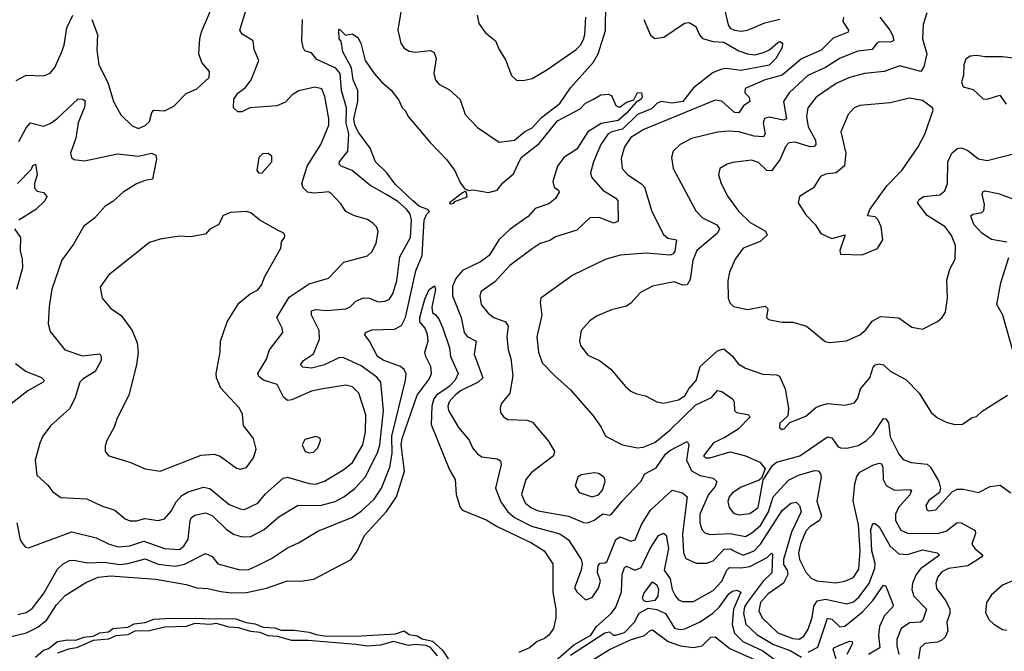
# Model space of a CAD drawing. Extents: x 1443846 to 1577407, y 839182 to 927291.
# Tile 335 of 535: x 1527224 to 1531784, y 868600 to 871523. Entities that reach past the tile are written whole.
import ezdxf

# ---------------------------------------------------------------- set-up
doc = ezdxf.new("R2010")
doc.units = 0

msp = doc.modelspace()

# ---------------------------------------------------------------- linework, layer by layer
at = {"layer": '0CON20XD'}
for points in [[(1529002.6, 871645), (1528975.8, 871475), (1528988.8, 871415), (1529005, 871391.2), (1529028.3, 871378.3), (1529055, 871373.8), (1529125, 871380), (1529142.8, 871372.8), (1529152.3, 871345), (1529142.2, 871275), (1529150, 871245), (1529165.5, 871225.5), (1529215, 871198.8), (1529264.5, 871154.5), (1529287.1, 871085), (1529345, 871024), (1529445, 870957.1), (1529515, 870966.2), (1529563.8, 871006.2), (1529597.2, 871022.8), (1529640.1, 871069.9), (1529725.4, 871135), (1529775, 871207.8), (1529880.5, 871325), (1529903.4, 871365), (1529936.3, 871473.7), (1529938, 871602)], [(1527220.6, 870959.4), (1527255, 871023.1), (1527275, 871045.6), (1527335, 871030.6), (1527365, 871042.4), (1527396.1, 871065), (1527495, 871157.1), (1527516.1, 871156.1), (1527528, 871148), (1527525, 871118.8), (1527494.7, 871045.3), (1527484.7, 870975), (1527460, 870905), (1527464.4, 870885), (1527475, 870876.9), (1527525, 870869.6), (1527676.9, 870903.1), (1527775, 870892.3), (1527835, 870905.6), (1527855, 870896.2), (1527857.6, 870877.6), (1527840, 870785), (1527805, 870779.2), (1527765, 870763.1), (1527704, 870725), (1527655, 870681.4), (1527619.8, 870660.2), (1527570, 870605), (1527521.7, 870568.3), (1527472.9, 870485), (1527419.8, 870410.2), (1527373.3, 870276.7), (1527360.4, 870195), (1527356.5, 870115), (1527365, 870080), (1527434, 869995), (1527515, 869967.6), (1527595, 869977.1), (1527602.2, 869965), (1527602.3, 869945), (1527573.8, 869895), (1527518.6, 869861.4), (1527502.5, 869845), (1527480.6, 869775), (1527456.9, 869723.1), (1527367, 869643), (1527332.2, 869595), (1527316.8, 869563.2), (1527295.7, 869485), (1527304, 869415), (1527355, 869368.6), (1527377.8, 869337.8), (1527415, 869311.1), (1527535, 869305.5), (1527602.4, 869272.4), (1527665, 869253.5), (1527712.9, 869212.9), (1527735, 869203.6), (1527765, 869203.1), (1527803.8, 869213.8), (1527865, 869205.4), (1527895, 869212.2), (1527925, 869247.8), (1527948.3, 869291.7), (1527975, 869320.8), (1528005, 869338.4), (1528075, 869359.7), (1528105, 869353.9), (1528195, 869278.8), (1528245, 869258.5), (1528265, 869256.4), (1528326.9, 869285), (1528362.2, 869327.8), (1528445, 869401.5), (1528465, 869405.4), (1528565, 869376.2), (1528595, 869373.8), (1528635, 869386.7), (1528725, 869441.2), (1528765, 869473.8), (1528812.5, 869555), (1528826, 869615), (1528827.4, 869695), (1528794.7, 869794.7), (1528765, 869823.1), (1528735, 869832.2), (1528627.5, 869815), (1528575, 869803.9), (1528485, 869763.4), (1528465, 869760.4), (1528445.3, 869775.3), (1528417.3, 869835), (1528353.1, 869855), (1528331.5, 869871.5), (1528326.4, 869885), (1528367.6, 869952.4), (1528381.1, 869995), (1528443.1, 870075), (1528440, 870095), (1528415.5, 870145), (1528471.6, 870238.4), (1528565, 870300.4), (1528655, 870327.1), (1528725, 870400.6), (1528835, 870430.8), (1528855, 870448.8), (1528875, 870486.7), (1528884.3, 870545), (1528875.8, 870565), (1528860.6, 870580.6), (1528835, 870598.1), (1528775.4, 870615.4), (1528733.8, 870635), (1528711.7, 870671.7), (1528665, 870720), (1528655, 870726), (1528626.9, 870723.1), (1528585, 870719.7), (1528557.1, 870725), (1528536.8, 870745), (1528530.7, 870765), (1528555.2, 870845), (1528618.2, 870945), (1528655.2, 871034.8), (1528656.5, 871065), (1528638, 871168), (1528624, 871204), (1528591.2, 871211.2), (1528516.3, 871193.6), (1528485.6, 871175), (1528455, 871141.1), (1528415, 871124.5), (1528290, 871115), (1528253.6, 871096.4), (1528235, 871096.7), (1528214, 871115), (1528216.2, 871155), (1528235, 871183.3), (1528269.8, 871210.2), (1528296.9, 871245), (1528331.4, 871335), (1528310.8, 871385), (1528306, 871425), (1528255, 871456.2), (1528244.4, 871475), (1528281.1, 871595)], [(1530480.6, 871605), (1530505, 871498.8), (1530515, 871483.5), (1530533.8, 871475), (1530565, 871470.5), (1530595, 871475.3), (1530675, 871508.9), (1530745, 871525.2)], [(1527207.9, 871242.1), (1527255, 871265.8), (1527335.8, 871264.2), (1527365, 871276), (1527387.4, 871302.6), (1527418.2, 871371.8), (1527430.6, 871405), (1527443.2, 871485), (1527469.8, 871545)], [(1527558.1, 871525), (1527584.7, 871455), (1527581.9, 871381.9), (1527590, 871315), (1527632.8, 871232.8), (1527658.1, 871145), (1527693.1, 871083.1), (1527745, 871032.5), (1527775, 871019.1), (1527805, 871033.8), (1527825, 871052.2), (1527836.2, 871093.8), (1527845, 871104.3), (1527895, 871101.1), (1527937.4, 871122.6), (1527995, 871181.4), (1528045, 871203.6), (1528101.8, 871255), (1528103, 871283), (1528067.5, 871325), (1528054.6, 871365), (1528058.5, 871435), (1528066.7, 871466.7), (1528112.3, 871575)], [(1529342.2, 871545), (1529350.8, 871505), (1529382, 871462), (1529427.1, 871425), (1529444, 871385), (1529475.8, 871335), (1529502, 871265), (1529525, 871244), (1529555, 871241.4), (1529598.1, 871251.9), (1529665, 871290.9), (1529801.8, 871385), (1529821.6, 871405), (1529835, 871431.4), (1529841.7, 871455), (1529845.3, 871535)], [(1531424.5, 871555.5), (1531408.7, 871501.3), (1531405.4, 871435), (1531424.7, 871365), (1531411.3, 871305), (1531397, 871283), (1531300.2, 871309.8), (1531227.1, 871282.9), (1531136.2, 871273.8), (1531067.5, 871255), (1531005, 871227.4), (1530912.9, 871165), (1530874.7, 871115), (1530867.1, 871075), (1530875, 871028.1), (1530908.9, 870965), (1530911.2, 870945), (1530904, 870936), (1530884.7, 870935.3), (1530815, 870957.1), (1530786, 870954), (1530771.6, 870938.4), (1530744.8, 870875.2), (1530705, 870823.3), (1530684.8, 870824.8), (1530645, 870862.5), (1530613.4, 870873.4), (1530527.2, 870862.8), (1530500, 870855), (1530466.2, 870835), (1530460, 870805), (1530472.2, 870765), (1530503.6, 870705), (1530552.5, 870637.5), (1530606.6, 870585), (1530678, 870545), (1530686, 870526), (1530653, 870497), (1530574.8, 870465.2), (1530537.8, 870415), (1530511.1, 870355), (1530503.3, 870315), (1530505.7, 870235), (1530512.6, 870212.6), (1530530, 870195), (1530595, 870182.2), (1530676.6, 870196.6), (1530688.1, 870185), (1530682.9, 870145), (1530692.5, 870135), (1530755, 870123.1), (1530805, 870122.9), (1530867.5, 870105), (1530953.9, 870033.9), (1530975, 870028.8), (1531052.7, 870037.3), (1531115, 870064.5), (1531141.9, 870088.1), (1531171.7, 870128.3), (1531210.9, 870149.1), (1531295, 870142.5), (1531355, 870100.8), (1531405, 870091.2), (1531474.3, 870125.7), (1531496.2, 870145), (1531510.8, 870169.2), (1531521.4, 870235), (1531517.9, 870317.9), (1531531.7, 870368.3), (1531555.5, 870415), (1531557.6, 870477.6), (1531539.4, 870525), (1531509.5, 870565), (1531426.3, 870616.3), (1531382.5, 870675), (1531389.2, 870690.8), (1531409.2, 870705), (1531485, 870713.2), (1531508.9, 870731.1), (1531520.4, 870765), (1531521.9, 870865), (1531541.4, 870905), (1531565, 870926.6), (1531585, 870930.5), (1531615, 870918.4), (1531665, 870879.1), (1531705, 870871.8), (1531843.4, 870906.6)], [(1527210.6, 869195), (1527225.8, 869115.8), (1527235, 869100), (1527251.7, 869081.7), (1527265, 869078.8), (1527465, 869153.3), (1527578.8, 869125), (1527639.2, 869095), (1527682.5, 869082.5), (1527735, 869087.3), (1527799.8, 869109.8), (1527895, 869074.8), (1527965, 869070.4), (1527985, 869086.4), (1528005, 869118.1), (1528013.9, 869205), (1528020.3, 869219.7), (1528035, 869230), (1528085, 869240), (1528115, 869228.9), (1528180.8, 869165), (1528215, 869141.6), (1528255, 869129.4), (1528295, 869130.3), (1528356.1, 869163.9), (1528425, 869222.3), (1528513.7, 869276.3), (1528615, 869275.3), (1528685, 869293.2), (1528725.5, 869315), (1528776.6, 869353.4), (1528824.2, 869405), (1528881.9, 869518.1), (1528891.4, 869555), (1528909.3, 869715), (1528896, 869845), (1528878.5, 869868.5), (1528805, 869921.1), (1528725, 869958.7), (1528705, 869959.4), (1528635, 869925.6), (1528575, 869911), (1528535, 869914.6), (1528524.4, 869925), (1528538.5, 869945), (1528585, 869976.9), (1528611.9, 870045), (1528611.4, 870085), (1528575.4, 870155), (1528575, 870175.5), (1528595, 870182.4), (1528645, 870177.6), (1528735, 870184.7), (1528755, 870194.6), (1528780.2, 870219.8), (1528815.6, 870235.6), (1528844.6, 870234.6), (1528885, 870216.7), (1528915, 870220.4), (1528935, 870228.5), (1528952.5, 870255), (1528971.4, 870315), (1528984.8, 870425.2), (1529034.3, 870515.7), (1529038.7, 870595), (1529033.1, 870623.1), (1529015.8, 870645.8), (1528975, 870681.1), (1528925, 870711.9), (1528845, 870756.9), (1528764.6, 870825), (1528712.9, 870845), (1528703.6, 870855), (1528705.4, 870865), (1528743.2, 870915), (1528749, 870995), (1528736.6, 871045), (1528737.1, 871115), (1528714.9, 871194.9), (1528708.2, 871275), (1528688.3, 871298.3), (1528599.7, 871339.8), (1528575, 871370), (1528545, 871379.4), (1528536.8, 871395), (1528530.4, 871425), (1528533.9, 871523.9)], [(1530114, 871525), (1530145, 871452), (1530165, 871435.8), (1530207, 871443), (1530303.4, 871506.6), (1530325, 871511.1), (1530355, 871492.5), (1530372.9, 871452.9), (1530386.7, 871436.7), (1530435, 871422.4), (1530485, 871420.1), (1530555, 871379.4), (1530595, 871364.6), (1530629.1, 871360.9), (1530668.8, 871371.2), (1530696.3, 871383.6), (1530735, 871418.1), (1530745, 871422.9), (1530757.3, 871415), (1530754.4, 871395), (1530725, 871343.3), (1530695, 871312.4), (1530565, 871288), (1530495, 871298.2), (1530475.4, 871294.6), (1530435, 871279.4), (1530345, 871208.3), (1530295, 871145.4), (1530245, 871136.9), (1530195, 871144.1), (1530175, 871135.5), (1530149.3, 871110.7), (1530085, 871084.9), (1530015, 871016.7), (1529966.2, 871005), (1529950, 870995), (1529915.7, 870945), (1529881.1, 870865), (1529868, 870815), (1529872.3, 870795), (1529924.8, 870734.8), (1529985, 870697.8), (1529994.4, 870685), (1529995, 870590), (1529975, 870581.9), (1529908.1, 870608.1), (1529865, 870605.6), (1529805, 870548.9), (1529705, 870518.1), (1529678.6, 870501.4), (1529635, 870486.9), (1529597.4, 870462.6), (1529493.5, 870385), (1529425, 870309.5), (1529360.8, 870265), (1529354.3, 870245), (1529361.9, 870205), (1529394.3, 870165), (1529419.2, 870145), (1529474.5, 870125), (1529486.4, 870105), (1529480.8, 870055), (1529486.1, 869995), (1529498, 869955), (1529507.3, 869875), (1529494.4, 869795), (1529454.3, 869745), (1529448.6, 869725), (1529451.4, 869705), (1529464.2, 869685), (1529485, 869672.9), (1529575, 869669.1), (1529599.7, 869659.7), (1529672.6, 869572.6), (1529701.5, 869525), (1529696.9, 869505), (1529592.5, 869425), (1529568.8, 869395), (1529548.7, 869325), (1529565, 869287.1), (1529590.6, 869265), (1529625, 869250), (1529765, 869225.8), (1529835, 869195.9), (1529854.1, 869194.1), (1529885, 869205.9), (1529925, 869236.5), (1529955, 869229.3), (1529965, 869234), (1530014.8, 869295), (1530100.3, 869385), (1530119.2, 869420.9), (1530171.3, 869448.7), (1530215, 869512.4), (1530235, 869529.6), (1530315, 869571.5), (1530323.3, 869555), (1530312.6, 869485), (1530335.3, 869435.3), (1530375, 869413), (1530435, 869401.1), (1530452, 869385), (1530445, 869362.1), (1530414.1, 869325.9), (1530373.5, 869235), (1530374.3, 869194.3), (1530383.5, 869163.5), (1530397.6, 869147.6), (1530420.4, 869140.4), (1530515, 869144.8), (1530585, 869131.7), (1530615, 869147.4), (1530655, 869182.4), (1530691.7, 869245), (1530713.8, 869315), (1530785, 869391.9), (1530831.4, 869415), (1530905, 869437.2), (1530922, 869435), (1530932.7, 869422.7), (1530936.2, 869405), (1530916.3, 869295), (1530937.7, 869225), (1530926.7, 869203.3), (1530885, 869177.6), (1530864.5, 869155), (1530839.7, 869095), (1530830.7, 869055), (1530834.8, 869025), (1530865.3, 868965.3), (1530888.9, 868938.9), (1530915, 868925.9), (1531003.5, 868916.5), (1531045, 868923.5), (1531085, 868941.8), (1531110, 868980), (1531116.1, 869065), (1531108.8, 869185), (1531083.8, 869296.2), (1531091, 869375), (1531101.4, 869408.6), (1531115, 869429.2), (1531175, 869460.7), (1531205, 869470.4), (1531215, 869468.1), (1531221.3, 869451.3), (1531223.3, 869395), (1531237, 869367), (1531275.6, 869345.6), (1531347.9, 869347.9), (1531354.4, 869344.4), (1531346.5, 869323.5), (1531293.3, 869265), (1531279.5, 869235), (1531280.5, 869205), (1531305, 869160.8), (1531335, 869146.7), (1531475, 869145.2), (1531514.8, 869155.2), (1531565, 869195.9), (1531583.8, 869195), (1531648.4, 869158.4), (1531650.9, 869145), (1531633.7, 869095), (1531647.8, 869075), (1531683.8, 869045), (1531678.5, 869035), (1531615, 868995.7), (1531525, 868982.6), (1531495, 868968.1), (1531475.9, 868945), (1531466.6, 868915), (1531470.4, 868890.4), (1531513.2, 868833.2), (1531531.6, 868795), (1531531.3, 868775), (1531517.7, 868735), (1531521.5, 868695), (1531510, 868665), (1531495, 868650.4), (1531475, 868641.4), (1531415, 868636.1), (1531393.5, 868615), (1531380.4, 868525)], [(1531038.7, 871535), (1531035.7, 871515.7), (1531062.2, 871475), (1531060, 871465), (1530991.8, 871438.2), (1530935, 871382.2), (1530845, 871342.1), (1530755, 871266.1), (1530677.1, 871245), (1530584.4, 871205), (1530581.9, 871185), (1530602.5, 871165), (1530605.6, 871145), (1530575.9, 871124.1), (1530555, 871092.2), (1530535, 871093.2), (1530475, 871146.2), (1530445, 871151.5), (1530114.3, 871015.7), (1530055, 870977.3), (1530025.5, 870935), (1530009.1, 870880.9), (1530014.4, 870835), (1530041.1, 870805), (1530104.1, 870764.1), (1530118.1, 870748.1), (1530152, 870635), (1530205, 870528.9), (1530225, 870512.1), (1530265.6, 870505), (1530257.7, 870452.3), (1530250.6, 870439.4), (1530236.7, 870433.3), (1530125, 870442.8), (1530005, 870432.7), (1529935, 870413.5), (1529785, 870340), (1529637.5, 870235), (1529634, 870215), (1529641.8, 870155), (1529618.5, 870055), (1529626.2, 869985), (1529643.8, 869935), (1529703.1, 869875), (1529775, 869809.2), (1529880.2, 869690.2), (1529917.6, 869637.6), (1529937.5, 869595), (1530015, 869555.8), (1530085, 869541.5), (1530111.2, 869545), (1530165, 869565.4), (1530235, 869624), (1530355, 869740.3), (1530427.8, 869775), (1530455, 869806.2), (1530475, 869802.1), (1530526.9, 869766.9), (1530533.3, 869753.3), (1530533.8, 869715), (1530543.3, 869705), (1530596.5, 869696.5), (1530606.2, 869685), (1530551.7, 869628.3), (1530490.3, 869589.7), (1530437.1, 869565), (1530391.2, 869505), (1530400, 869495), (1530420, 869495), (1530515, 869522.9), (1530584.6, 869504.6)], [(1531207.3, 871535), (1531254.1, 871475), (1531269.1, 871445), (1531271.1, 871425), (1531255, 871419.4), (1531205, 871420.7), (1531193.5, 871415), (1531172.5, 871385), (1531105, 871377.6), (1531022.9, 871345), (1530955, 871302.5), (1530874.6, 871265.4), (1530787.3, 871185), (1530761.6, 871145), (1530775.8, 871064.2), (1530761.5, 871058.5), (1530695, 871072.4), (1530673.4, 871066.6), (1530666.5, 871045), (1530675.8, 870995), (1530669.3, 870980.7), (1530625.7, 870984.3), (1530555, 871004.2), (1530505, 871007.8), (1530455, 871003.3), (1530335, 870973.3), (1530282.9, 870945), (1530251.1, 870915), (1530243.3, 870885), (1530250.5, 870835), (1530355, 870639.2), (1530386.7, 870606.7), (1530453.3, 870573.3), (1530464.6, 870555), (1530455.4, 870535), (1530360.4, 870455), (1530341.1, 870408.9), (1530329, 870321), (1530315, 870296.5), (1530295, 870293.9), (1530255, 870309.6), (1530155, 870289.6), (1530099.1, 870260.9), (1530055, 870210.8), (1530035, 870197.1), (1529965, 870180.8), (1529895, 870150.6), (1529865, 870128.6), (1529824.4, 870085), (1529816.7, 870035), (1529821.1, 870015), (1529855, 869970.6), (1529909.2, 869945), (1529962, 869905), (1530030, 869825), (1530055, 869804.4), (1530081.1, 869791.1), (1530122.8, 869782.8), (1530174.5, 869754.5), (1530205, 869748.1), (1530275, 869764.4), (1530305, 869782.9), (1530322.5, 869815), (1530357.5, 869852.5), (1530375, 869918.2), (1530455, 869990), (1530485, 870000), (1530525.8, 869965.8), (1530550.6, 869930.6), (1530585, 869909.8), (1530665, 869882.5), (1530729.5, 869879.5), (1530742.5, 869872.5), (1530768.5, 869815), (1530784.5, 869725), (1530780.8, 869689.2), (1530743.8, 869655), (1530742, 869635), (1530755, 869626.2), (1530765, 869628.8), (1530790.8, 869659.2), (1530865, 869688.6), (1530911.6, 869728.4), (1530931.9, 869738.1), (1530966.2, 869746.2), (1531045, 869738.9), (1531089.5, 869750.5), (1531105, 869772), (1531117.1, 869815), (1531160.8, 869865), (1531176.9, 869915), (1531186.2, 869925), (1531205, 869930.6), (1531225, 869925.6), (1531255, 869896), (1531327.2, 869857.2), (1531390, 869795), (1531445.6, 869705.6), (1531475, 869680), (1531515, 869660), (1531555, 869650), (1531589.7, 869650.3), (1531635, 869681.2), (1531655, 869686.7), (1531681.7, 869711.7), (1531798.8, 869785)], [(1527215, 868770), (1527255, 868778.7), (1527281.6, 868798.4), (1527334.2, 868865), (1527399.5, 868980.5), (1527425, 869003.9), (1527455, 869019.3), (1527475, 869021.3), (1527538.5, 869008.5), (1527615, 869012.2), (1527688.2, 869001.8), (1527725, 869005.5), (1527805, 869027), (1527865, 869003.2), (1527945, 868993.7), (1527987.3, 869002.7), (1528085, 869052), (1528115, 869038), (1528141.2, 869005), (1528243.5, 868976.5), (1528285, 868978.2), (1528325, 868996.2), (1528390.8, 869029.1), (1528465, 869078.8), (1528515, 869101.5), (1528604.3, 869155.7), (1528765, 869221.1), (1528805, 869248.1), (1528865, 869303.2), (1528899, 869355), (1528938.7, 869451.3), (1528949, 869515), (1528948.1, 869595), (1529011.4, 869855), (1529013.7, 869883.7), (1529004.4, 869904.4), (1528987.7, 869917.7), (1528911.2, 869945), (1528880.7, 869965), (1528844.6, 870035), (1528822.5, 870065), (1528825, 870075.5), (1528855, 870088.2), (1528959.9, 870090.1), (1528992.3, 870107.7), (1529011.1, 870145), (1529058.6, 870361.4), (1529087.6, 870432.4), (1529098, 870595), (1529108.2, 870621.8), (1529121.5, 870635), (1529114.6, 870644.6), (1529075, 870657.9), (1529044.4, 870684.4), (1528962.7, 870762.7), (1528925, 870814.3), (1528871.5, 870865), (1528847.9, 870927.9), (1528795, 870999.4), (1528776.1, 871035), (1528771.4, 871065), (1528789.4, 871145), (1528790.5, 871195), (1528768.1, 871245), (1528761, 871301), (1528720, 871375), (1528713.6, 871423.6), (1528704.3, 871435), (1528702.5, 871475), (1528705, 871480), (1528732.5, 871452.5), (1528765, 871457.5), (1528790.7, 871440.7), (1528804.1, 871414.1), (1528824.2, 871335), (1528865.7, 871275), (1528900, 871235), (1528945, 871197.5), (1528980.5, 871150.5), (1528995, 871115.8), (1529010.8, 871100.8), (1529023.8, 871075), (1529124.3, 870954.3), (1529202.8, 870875), (1529237.4, 870827.4), (1529265, 870766.5), (1529285, 870740), (1529303, 870733), (1529324.4, 870735.6), (1529395, 870724.1), (1529435, 870733.9), (1529461.7, 870768.3), (1529510.7, 870809.3), (1529546.8, 870885), (1529629.8, 870950.2), (1529714.4, 871055), (1529819.1, 871110.9), (1529845, 871136.7), (1529881.4, 871155)], [(1531886.8, 871336.8), (1531775, 871351.9), (1531695, 871351.2), (1531655, 871358), (1531625, 871354), (1531605, 871341.2), (1531595.7, 871315), (1531594.3, 871265.7), (1531586.2, 871235), (1531592.7, 871212.7), (1531639.7, 871199.7), (1531686.6, 871156.6), (1531705, 871155.6), (1531763.3, 871173.3), (1531792.3, 871132.3)], [(1529881.4, 871155), (1529915.7, 871175.7), (1529949.2, 871179.2), (1529965, 871172.5), (1529985.6, 871125.6), (1529995, 871119.4), (1530005, 871119.5), (1530035, 871140.9), (1530067.5, 871152.5), (1530085, 871185.8), (1530104.3, 871184.3), (1530107.1, 871165), (1530101.8, 871155), (1530079.1, 871140.9), (1530035, 871090.9), (1529995, 871056.5), (1529916.9, 871043.1), (1529855.9, 871004.1), (1529805, 870923.8), (1529744.5, 870885), (1529714.6, 870845), (1529693.5, 870775), (1529698.7, 870748.7), (1529718.8, 870735), (1529722.5, 870725), (1529705.8, 870695), (1529675, 870671.2), (1529610.9, 870649.1), (1529578.2, 870611.8), (1529495, 870554.3), (1529442.5, 870505), (1529397.8, 870432.2), (1529358.2, 870401.8), (1529275, 870361.6), (1529244, 870325), (1529228, 870288), (1529227.8, 870245), (1529269.1, 870145), (1529282.6, 870075), (1529296.9, 870056.9), (1529337.9, 870035), (1529329.3, 869975), (1529368.9, 869865), (1529346.9, 869845), (1529265, 869806), (1529240.8, 869785), (1529212.9, 869755), (1529206.7, 869735), (1529209.6, 869715), (1529256.9, 869635), (1529305, 869576.7), (1529321.7, 869541.7), (1529345, 869513.6), (1529365, 869500.4), (1529435, 869490.6), (1529450.9, 869480.9), (1529454.3, 869464.3), (1529427.8, 869355), (1529451.9, 869291.9), (1529484.7, 869245), (1529515, 869219.3), (1529595, 869178.7), (1529725, 869143.3), (1529765.5, 869115.5), (1529823.8, 869025), (1529829.5, 869005), (1529824.6, 868975), (1529793.1, 868893.1), (1529804.3, 868875), (1529845, 868837.5), (1529875, 868849.2), (1529905, 868892), (1529913.3, 868925), (1529900.5, 868965), (1529902.6, 868997.4), (1529912.6, 869007.4), (1529935, 869008.5), (1529945, 869017.5), (1529985, 869117.3), (1530005, 869129.8), (1530055, 869110), (1530075, 869115.3), (1530103.9, 869186.1), (1530145, 869252.2), (1530245, 869346.2), (1530293.7, 869333.7), (1530315.9, 869315), (1530293.8, 869143.8), (1530297.5, 869055), (1530309.6, 869029.6), (1530357.2, 869007.2), (1530405, 869007.9), (1530435, 869018.8), (1530487.2, 869072.8), (1530515, 869074), (1530535, 869063.4), (1530575, 869044.8), (1530625, 869064.4), (1530654.3, 869095.7), (1530755, 869250.7), (1530795, 869286), (1530820.4, 869290.4), (1530835.2, 869275.2), (1530842.4, 869245), (1530798.9, 869151.1), (1530761.2, 869025), (1530761.8, 869001.8), (1530778.1, 868975), (1530781.7, 868955), (1530761.2, 868915), (1530691, 868865), (1530654.4, 868825), (1530647.7, 868787.7), (1530662.4, 868755), (1530735.4, 868685), (1530805, 868658.4), (1530833.8, 868656.2), (1530855, 868670.4), (1530875, 868701.5), (1530893.9, 868756.1), (1530902, 868808), (1530917.3, 868832.7), (1530955, 868840.5), (1531055, 868819.5), (1531085, 868829.1), (1531109.9, 868850.1), (1531157.3, 868912.7), (1531183.5, 868985), (1531185, 869005.8), (1531170.1, 869065), (1531165.8, 869164.2), (1531175, 869190.8), (1531185, 869191.1), (1531205, 869175.5), (1531255, 869086.5), (1531295, 869050.2), (1531335, 869048.4), (1531405, 869068.8), (1531473.3, 869055), (1531484, 869045), (1531395, 868980.8), (1531375.3, 868955), (1531359.1, 868915), (1531355.9, 868885), (1531365.3, 868855), (1531424, 868795), (1531406.8, 868743.2), (1531395, 868734.1), (1531345, 868731.6), (1531305.6, 868704.4), (1531286, 868654), (1531286, 868625), (1531296, 868585)], [(1531125, 870434.2), (1531195.8, 870464.2), (1531221.2, 870505), (1531214, 870565), (1531198.3, 870598.3), (1531185, 870611.2), (1531150, 870615), (1531161.2, 870645), (1531240, 870755), (1531309.4, 870825), (1531384.2, 870935), (1531416.1, 870993.9), (1531454, 871104), (1531452, 871115), (1531405, 871149.5), (1531345, 871160.4), (1531255, 871137.8), (1531115, 871125.6), (1531088, 871115), (1531060.6, 871085), (1531027.5, 871005), (1531050, 870905), (1531043.7, 870846.3), (1531005, 870814.3), (1530955, 870808.8), (1530932, 870798), (1530900.6, 870745), (1530865, 870723.6), (1530834.7, 870705.3), (1530829.3, 870675), (1530865, 870619.5), (1530907.5, 870575), (1530934.4, 870534.4), (1530985, 870511.2), (1531046.7, 870526.7), (1531022.5, 870455), (1531025, 870437.5), (1531125, 870434.2)], [(1528345, 870813.3), (1528391.2, 870865), (1528391.7, 870891.7), (1528375, 870903.8), (1528348, 870902), (1528331.2, 870885), (1528322.5, 870825), (1528330, 870815), (1528345, 870813.3)], [(1527214.8, 870765.2), (1527278.3, 870831.7), (1527285, 870848), (1527297.1, 870855), (1527305.4, 870805.4), (1527292.7, 870765), (1527292.8, 870742.8), (1527305, 870730), (1527335, 870722.9), (1527349.2, 870705), (1527340, 870685), (1527299.6, 870645), (1527220, 870595)], [(1529220.5, 870670.5), (1529235, 870674.7), (1529238.9, 870681.1), (1529296.8, 870703.2), (1529293.3, 870723.3), (1529285, 870727.5), (1529275, 870722.5), (1529214.4, 870675), (1529220.5, 870670.5)], [(1531795, 870493.3), (1531725, 870506.4), (1531680.4, 870535), (1531643.3, 870575), (1531628, 870615), (1531637.6, 870622.4), (1531679.4, 870630.6), (1531689.2, 870640.8), (1531692.2, 870667.8), (1531680.5, 870715), (1531683.6, 870726.4), (1531695, 870730.5), (1531755, 870719.1), (1531915, 870661.3)], [(1527875, 869432.9), (1528065, 869507.8), (1528125, 869511.4), (1528153.2, 869503.2), (1528227.9, 869447.9), (1528245, 869442.5), (1528275, 869450), (1528306.4, 869495), (1528319.4, 869535), (1528307.5, 869585), (1528260.6, 869645), (1528255.6, 869695.6), (1528241.4, 869725), (1528155, 869817.1), (1528136.2, 869865), (1528134.6, 869885.4), (1528153.3, 869985), (1528154.5, 870035.5), (1528185.6, 870125), (1528239.3, 870210.7), (1528292, 870255), (1528325, 870271.9), (1528344.4, 870295), (1528360, 870335), (1528433.8, 870465), (1528436.7, 870495), (1528450, 870515), (1528452.5, 870525), (1528446.7, 870535), (1528423.8, 870546.2), (1528335.6, 870595.6), (1528295, 870628.8), (1528275, 870636.2), (1528198.8, 870631.2), (1528164.4, 870615.6), (1528146.7, 870575), (1528105, 870553.3), (1528085, 870531.2), (1528015, 870518.6), (1527965, 870521.9), (1527875, 870507.5), (1527825, 870492.5), (1527635, 870340), (1527597.1, 870285), (1527605.6, 870235), (1527645, 870188), (1527693.6, 870153.6), (1527744.5, 870084.5), (1527768, 870028), (1527773.1, 869985), (1527765.6, 869925), (1527730, 869785), (1527675, 869678.8), (1527662.5, 869637.5), (1527627.5, 869575), (1527620, 869550), (1527620, 869525), (1527637.5, 869505), (1527735, 869475.8), (1527805, 869444.3), (1527875, 869432.9)], [(1527200, 870555), (1527228, 870515), (1527226.8, 870453.2), (1527236.5, 870415), (1527237.3, 870375), (1527210, 870275)], [(1531830.6, 869965), (1531776.5, 870155), (1531748.8, 870205), (1531767.5, 870305), (1531805, 870422.5)], [(1527185, 868668), (1527255.2, 868684.8), (1527308.1, 868711.9), (1527350.5, 868745), (1527395, 868815.4), (1527435, 868857.7), (1527531.2, 868918.8), (1527587.9, 868942.1), (1527645, 868948.5), (1527855, 868934.2), (1527995, 868908.8), (1528045, 868893.2), (1528095, 868890.3), (1528155, 868876.7), (1528205, 868870.3), (1528275, 868871.7), (1528367.8, 868892.2), (1528465, 868925.9), (1528525, 868924.6), (1528586.1, 868933.9), (1528697.6, 868992.4), (1528760, 869025), (1528786.4, 869063.6), (1528820.4, 869135), (1528923, 869247), (1528968.4, 869315), (1529006.2, 869433.8), (1528990.5, 869555), (1528995, 869584.5), (1529064.8, 869785), (1529121.1, 869858.9), (1529130.9, 869885), (1529128.3, 869918.3), (1529104.4, 869965), (1529100.8, 869985), (1529115.5, 870034.5), (1529112.5, 870065), (1529101.5, 870095), (1529077.2, 870125), (1529076.5, 870145), (1529100.5, 870229.5), (1529120.6, 870275), (1529145, 870291.2), (1529149.3, 870275), (1529133.2, 870193.2), (1529136.4, 870166.4), (1529148.3, 870158.3), (1529165, 870139.2), (1529184.4, 870095), (1529214.3, 870004.3), (1529219.5, 869965), (1529255.4, 869885), (1529240.7, 869855), (1529213, 869825), (1529154.3, 869785.7), (1529141.6, 869768.4), (1529133.5, 869735), (1529129.4, 869649.4), (1529215, 869439.2), (1529241.2, 869395), (1529245.8, 869325), (1529263.5, 869265), (1529275, 869252.9), (1529385, 869208), (1529435, 869177.5), (1529595, 869101.9), (1529653.3, 869065), (1529693.2, 869005), (1529693.7, 868873.7), (1529706.9, 868795), (1529707.4, 868755), (1529696.2, 868705), (1529675, 868673.7), (1529655, 868658.1), (1529620.6, 868645), (1529585, 868615.2), (1529535, 868594.2)], [(1527205, 869931.4), (1527254.1, 869894.1), (1527325, 869867.8), (1527337.1, 869855), (1527332.5, 869845), (1527261.5, 869805), (1527184.2, 869745)], [(1530584.6, 869504.6), (1530652, 869475), (1530676.7, 869445), (1530659.5, 869400.5), (1530648.9, 869391.1), (1530565, 869360), (1530525, 869333.1), (1530509.6, 869315), (1530503.3, 869293.3), (1530508.9, 869265), (1530529.7, 869239.8), (1530555, 869231.4), (1530605, 869236.9), (1530643.6, 869265), (1530667.3, 869392.7), (1530710.9, 869459.1), (1530728.6, 869475), (1530836.5, 869505), (1530965, 869591.8), (1530985, 869588.5), (1531015, 869545.7), (1531025, 869541.1), (1531055, 869540.4), (1531107.3, 869552.7), (1531145, 869575.4), (1531175.8, 869604.2), (1531225, 869677.5), (1531235, 869676.2), (1531247, 869657), (1531255, 869592.5), (1531295, 869511.5), (1531315, 869487.9), (1531353, 869473), (1531426.6, 869466.6), (1531441.5, 869451.5), (1531480, 869385), (1531488.8, 869355), (1531484, 869335), (1531435, 869297.3), (1531420.9, 869275), (1531424.4, 869255), (1531435, 869249.1), (1531465.9, 869254.1), (1531542.6, 869337.4), (1531565, 869349.4), (1531595, 869350), (1531665, 869334.2), (1531717.7, 869362.3), (1531765, 869368), (1531813.4, 869333.4)], [(1528565, 869518.6), (1528585, 869521.4), (1528605, 869541.2), (1528618, 869575), (1528615, 869586.7), (1528595, 869593.8), (1528545, 869580), (1528532.5, 869555), (1528546.7, 869525), (1528565, 869518.6)], [(1529875, 869315.3), (1529905, 869323.3), (1529923.6, 869345), (1529936.2, 869385), (1529932.1, 869402.1), (1529922.1, 869412.1), (1529905, 869422.9), (1529885, 869425.3), (1529825, 869416.6), (1529808.2, 869405), (1529796.2, 869365), (1529814.4, 869335), (1529875, 869315.3)], [(1529695, 868546.9), (1529790.5, 868629.5), (1529868.3, 868675), (1529895.2, 868715), (1529963.4, 868775), (1529985, 868803.7), (1530010.8, 868875), (1530014.8, 868955.2), (1530025, 868987.3), (1530035, 868993.8), (1530075, 868975.5), (1530102.8, 868987.2), (1530144, 869076), (1530182.8, 869135), (1530205, 869147.1), (1530217.3, 869137.3), (1530229.3, 869075), (1530208.2, 868975), (1530235.7, 868935.7), (1530245.6, 868885.6), (1530260.7, 868855), (1530275, 868838.5), (1530295, 868829.6), (1530345, 868830.8), (1530435, 868881.7), (1530475.2, 868925), (1530498.9, 868975), (1530511.9, 868988.1), (1530565, 868986), (1530605, 868991.5), (1530686.1, 869033.9), (1530705, 869054.2), (1530710, 869050), (1530706.8, 868963.2), (1530666.8, 868925), (1530593, 868825), (1530580.4, 868805), (1530576.1, 868775), (1530586.7, 868725), (1530637.2, 868677.2), (1530715, 868631.5), (1530792.7, 868602.7), (1530845, 868572.9)], [(1530128.1, 868828.1), (1530115, 868833.9), (1530108.9, 868845), (1530115, 868867.1), (1530155, 868921.8), (1530175, 868906.7), (1530182.3, 868885), (1530178.9, 868855), (1530165, 868834.4), (1530128.1, 868828.1)], [(1530875.6, 868595), (1530920.9, 868619.1), (1530965, 868752.7), (1530985, 868748.9), (1531022.8, 868712.8), (1531045, 868716.7), (1531127.6, 868782.4), (1531175.1, 868834.9), (1531225, 868905.7), (1531235, 868900.8), (1531269.5, 868815), (1531267.3, 868805), (1531229.5, 868765), (1531205.7, 868715), (1531200.6, 868675), (1531206.6, 868615), (1531155, 868584.7)], [(1531858.3, 868941.7), (1531775, 868906.2), (1531725, 868861.2), (1531700.8, 868825), (1531697, 868777), (1531714.2, 868745), (1531734.5, 868724.5), (1531775, 868700), (1531795, 868697.5)], [(1529775, 868582.3), (1529933.8, 868685), (1529955, 868690), (1529972.5, 868675), (1529984.2, 868674.2), (1530025, 868687), (1530071.1, 868735), (1530093.4, 868776.6), (1530135, 868798.8), (1530175, 868792.6), (1530214.2, 868774.2), (1530257.2, 868707.2), (1530285, 868700.2), (1530305, 868703.5), (1530375, 868736.6), (1530434.5, 868775.5), (1530464.9, 868805.1), (1530508.8, 868865), (1530525, 868877.9), (1530545, 868883.1), (1530563, 868873), (1530529.5, 868795), (1530523.3, 868723.3), (1530533.9, 868683.9), (1530572.2, 868645), (1530665, 868602.2), (1530735, 868551.5)], [(1527297.7, 868572.3), (1527334.5, 868605), (1527357.7, 868612.3), (1527400, 868645), (1527445, 868652.2), (1527485, 868650.5), (1527521.2, 868665), (1527565, 868668.9), (1527595, 868685.2), (1527635, 868690.4), (1527655, 868705.3), (1527725, 868711.8), (1527755, 868727.1), (1527805, 868732.5), (1527845, 868748.7), (1527925, 868753.6), (1528225, 868749.4), (1528273.4, 868733.4), (1528315, 868727.4), (1528351.9, 868711.9), (1528405, 868707.6), (1528435, 868697.1), (1528495, 868698.2), (1528565, 868688.9), (1528597.4, 868677.4), (1528645, 868669.8), (1528805, 868671.8), (1528965, 868680), (1529005, 868694.3), (1529027.8, 868677.7), (1529065, 868671.6), (1529087.8, 868657.7), (1529136, 868646), (1529181.8, 868605), (1529215, 868555.7)], [(1529158.8, 868578.8), (1529126.6, 868616.6), (1529106.9, 868626.9), (1529055, 868630.9), (1529025, 868625.8), (1528955, 868645.4), (1528895, 868627.6), (1528835, 868623.5), (1528780.6, 868630.6), (1528559.7, 868649.8), (1528485, 868649.4), (1528417.9, 868667.9), (1528375, 868671.4), (1528337.3, 868687.3), (1528295, 868690.8), (1528238.2, 868708.2), (1528195, 868711.4), (1528135, 868728.9), (1528105, 868724.1), (1528035, 868728.9), (1527995, 868714.8), (1527895, 868711.6), (1527825, 868694.4), (1527757.6, 868692.4), (1527725, 868675.5), (1527668.8, 868671.2), (1527635, 868655.5), (1527565, 868650), (1527487.5, 868615), (1527449.8, 868610.2), (1527398.7, 868591.3)], [(1529780.4, 868499.6), (1529955, 868608.4), (1530052.2, 868652.2), (1530116.9, 868673.1), (1530143.9, 868696.1), (1530155, 868698.3), (1530226.8, 868645), (1530285, 868624.6), (1530345, 868616.5), (1530384.4, 868625), (1530424.6, 868665), (1530445, 868666), (1530512.8, 868612.8), (1530675, 868540.2)], [(1531004.6, 868565.4), (1530991.4, 868608.6), (1530994.4, 868615.6), (1531014.6, 868624.6), (1531066.6, 868646.6), (1531080, 868645), (1531080.9, 868635), (1531055.2, 868585)]]:
    msp.add_lwpolyline(points, dxfattribs=at)

doc.saveas('drawing.dxf')
